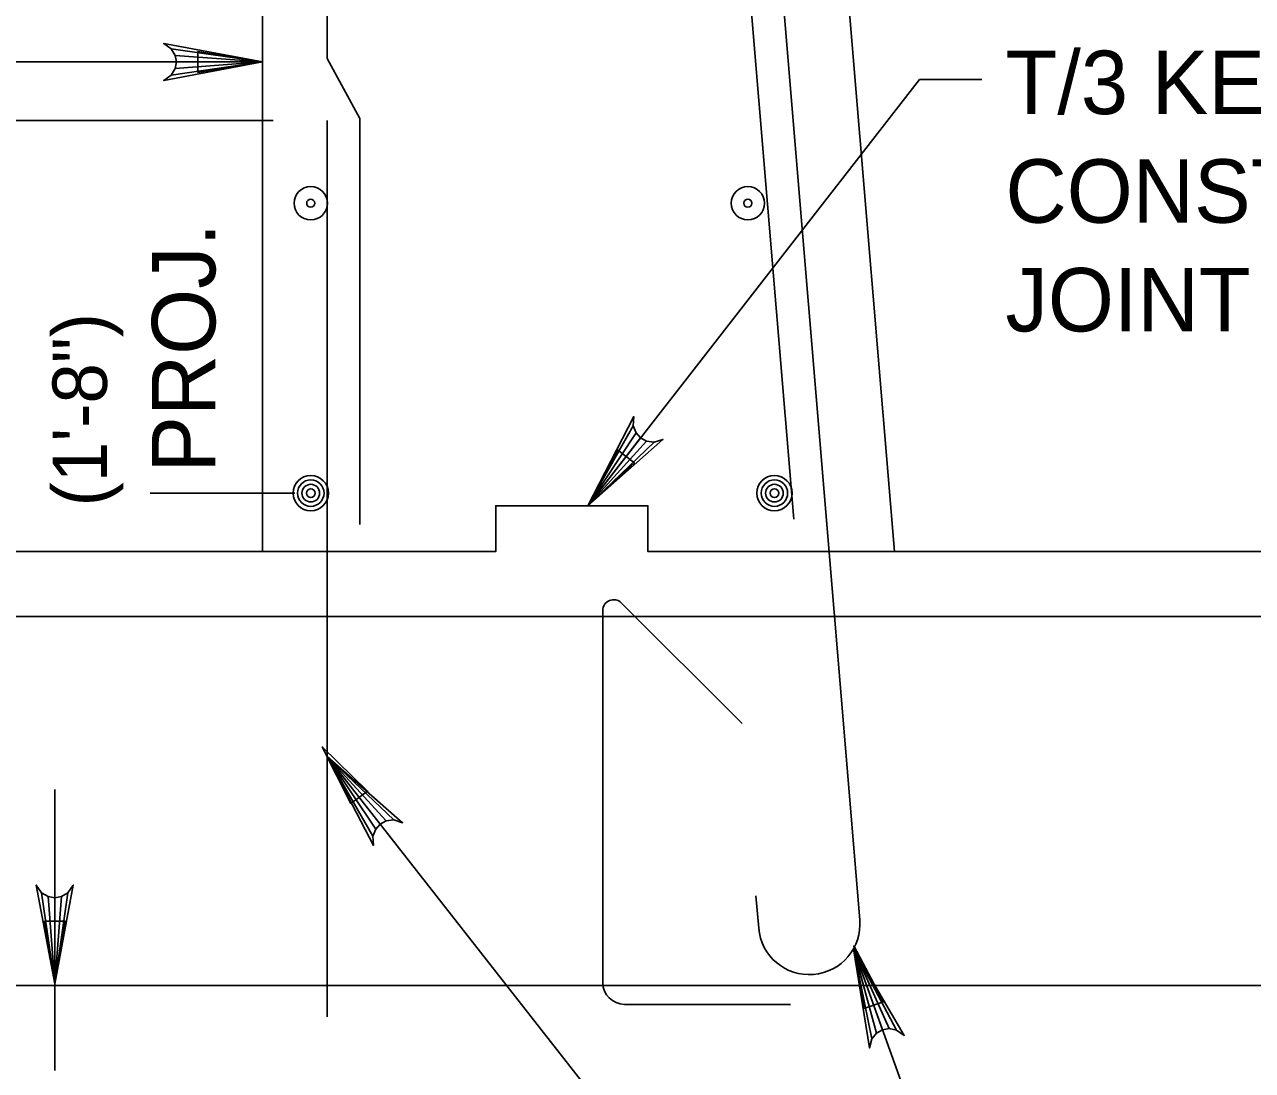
# Model space of a CAD drawing. Extents: x 634540 to 640306, y 296059 to 300275.
# Drawn here: x 639950.5 to 640008.5, y 298185.3 to 298234.8 of the extents above; entities that cross this region are included whole.
import ezdxf

# ---------------------------------------------------------------- set-up
doc = ezdxf.new("R2010")
doc.units = 0
for name, color, linetype in [('3', 7, 'Continuous'), ('4', 7, 'Continuous'), ('5', 7, 'Continuous'), ('6', 7, 'Continuous'), ('7', 7, 'Continuous'), ('9', 7, 'Continuous')]:
    doc.layers.add(name, color=color, linetype=linetype)

# ---------------------------------------------------------------- blocks, each defined once
blk = doc.blocks.new('B')
at = {"layer": '3'}
blk.add_circle((0, 0), 0.16, dxfattribs=at)
for start, end in [(0, 180), (180, 0)]:
    blk.add_arc((0, 0), 0.0391, start, end, dxfattribs=at)

msp = doc.modelspace()

# ---------------------------------------------------------------- linework, layer by layer
at = {"layer": '4'}
for p, q in [((639930.804, 298232.984), (639961.702, 298232.984)), ((639977.084, 298212.004), (639992.755, 298232.157)), ((639992.755, 298232.157), (639995.707, 298232.157)), ((639962.215, 298230.22), (639948.406, 298230.22)), ((639963.23, 298212.603), (639956.394, 298212.603)), ((639963.23, 298212.603), (639956.646, 298212.603)), ((639964.766, 298200.154), (639994.343, 298162.419)), ((639989.636, 298191.057), (639994.297, 298178.094))]:
    msp.add_line(p, q, dxfattribs=at)
for points in [[(639961.702, 298232.984), (639957.041, 298232.111), (639957.399, 298232.359), (639957.585, 298232.672), (639957.639, 298232.984), (639957.585, 298233.297), (639957.399, 298233.609), (639957.041, 298233.857), (639961.702, 298232.984), (639957.399, 298233.609), (639957.585, 298233.297), (639961.702, 298232.984), (639957.639, 298232.984), (639957.585, 298232.672), (639961.702, 298232.984), (639957.399, 298232.359)], [(639977.084, 298212.004), (639979.254, 298216.219), (639979.232, 298215.784), (639979.363, 298215.446), (639979.577, 298215.211), (639979.857, 298215.063), (639980.217, 298215.017), (639980.634, 298215.146), (639977.084, 298212.004), (639980.217, 298215.017), (639979.857, 298215.063), (639977.084, 298212.004), (639979.577, 298215.211), (639979.363, 298215.446), (639977.084, 298212.004), (639979.232, 298215.784)], [(639964.766, 298200.154), (639968.329, 298197.024), (639967.912, 298197.154), (639967.552, 298197.108), (639967.273, 298196.956), (639967.06, 298196.72), (639966.929, 298196.383), (639966.954, 298195.947), (639964.766, 298200.154), (639966.929, 298196.383), (639967.06, 298196.72), (639964.766, 298200.154), (639967.273, 298196.956), (639967.552, 298197.108), (639964.766, 298200.154), (639967.912, 298197.154)], [(639951.891, 298189.414), (639951.018, 298194.074), (639951.266, 298193.716), (639951.578, 298193.53), (639951.891, 298193.476), (639952.203, 298193.53), (639952.516, 298193.716), (639952.764, 298194.074), (639951.891, 298189.414), (639952.516, 298193.716), (639952.203, 298193.53), (639951.891, 298189.414), (639951.891, 298193.476), (639951.578, 298193.53), (639951.891, 298189.414), (639951.266, 298193.716)], [(639989.636, 298191.057), (639992.036, 298186.968), (639991.68, 298187.222), (639991.324, 298187.291), (639991.011, 298187.234), (639990.734, 298187.078), (639990.503, 298186.799), (639990.39, 298186.376), (639989.636, 298191.057), (639990.503, 298186.799), (639990.734, 298187.078), (639989.636, 298191.057), (639991.011, 298187.234), (639991.324, 298187.291), (639989.636, 298191.057), (639991.68, 298187.222)]]:
    msp.add_lwpolyline(points, dxfattribs=at)
for points in [[(639958.654, 298232.493), (639958.654, 298233.476), (639961.608, 298232.984)], [(639979.284, 298214.034), (639978.507, 298214.638), (639977.084, 298212.004)], [(639965.879, 298197.935), (639966.673, 298198.516), (639964.531, 298200.606)], [(639990.124, 298188.247), (639991.057, 298188.559), (639989.651, 298191.201)]]:
    msp.add_lwpolyline(points, close=True, dxfattribs=at)
at = {"layer": '5'}
for p, q in [((639961.608, 298232.984), (639961.608, 298232.984)), ((639961.608, 298209.833), (639961.608, 298209.833))]:
    msp.add_line(p, q, dxfattribs=at)
at = {"layer": '6'}
for p, q in [((639984.788, 298254.242), (639989.938, 298192.437)), ((639983.267, 298253.987), (639986.817, 298211.379)), ((639964.766, 298233.149), (639964.766, 298250.775)), ((639966.304, 298230.309), (639964.766, 298233.149)), ((639964.766, 298187.851), (639964.766, 298230.22)), ((639966.304, 298211.123), (639966.304, 298230.309)), ((639984.371, 298201.712), (639978.667, 298207.417)), ((640041.999, 298206.764), (639934.165, 298206.764)), ((639977.792, 298207.054), (639977.792, 298189.464)), ((639951.891, 298185.313), (639951.891, 298198.589)), ((639985.032, 298193.572), (639985.159, 298192.039)), ((639934.157, 298189.332), (640042.007, 298189.332)), ((639986.671, 298188.437), (639978.817, 298188.437))]:
    msp.add_line(p, q, dxfattribs=at)
msp.add_lwpolyline([(639951.399, 298192.368), (639952.382, 298192.368), (639951.891, 298189.414)], close=True, dxfattribs=at)
for centre, radius in [((639963.991, 298212.603), 0.833), ((639963.991, 298212.603), 0.625), ((639963.991, 298212.603), 0.417), ((639985.904, 298212.603), 0.833), ((639985.904, 298212.603), 0.625), ((639985.904, 298212.603), 0.417), ((639963.991, 298212.603), 0.208), ((639985.904, 298212.603), 0.208)]:
    msp.add_circle(centre, radius, dxfattribs=at)
for centre, radius, start, end in [((639978.305, 298207.054), 0.512, 45, 180), ((639987.55, 298192.238), 2.398, 184.76364, 4.76364), ((639978.818, 298189.463), 1.026, 180, 270)]:
    msp.add_arc(centre, radius, start, end, dxfattribs=at)
at = {"layer": '7'}
msp.add_lwpolyline([(639961.702, 298209.842), (639972.733, 298209.842), (639972.733, 298212.004), (639979.925, 298212.004), (639979.925, 298209.842), (639991.576, 298209.842)], dxfattribs=at)
at = {"layer": '9'}
for p, q in [((639961.702, 298209.842), (639961.702, 298346.096)), ((639980.221, 298346.098), (639991.576, 298209.842)), ((639961.702, 298209.842), (639930.942, 298209.842)), ((640045.22, 298209.842), (639991.576, 298209.842))]:
    msp.add_line(p, q, dxfattribs=at)

# ---------------------------------------------------------------- block references
at = {"layer": '3', "xscale": 4.921475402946, "yscale": 4.921475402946, "rotation": 90}
for p in [(639963.989, 298226.307), (639984.648, 298226.307)]:
    msp.add_blockref('B', p, dxfattribs=at)

# ---------------------------------------------------------------- texts
at = {"layer": '3'}
for s, height, p in [('PROJ.', 3.0001, (639959.481, 298213.569)), ('(1\'-8")', 2.5722, (639954.357, 298211.975))]:
    msp.add_text(s, height=height, rotation=90, dxfattribs=at).set_placement(p)
at = {"layer": '4'}
for s, p in [('T/3 KEYED', (639996.822, 298230.52)), ('CONSTR.', (639996.822, 298225.384)), ('JOINT', (639996.822, 298220.246))]:
    msp.add_text(s, height=3.0001, dxfattribs=at).set_placement(p)

doc.saveas('drawing.dxf')
